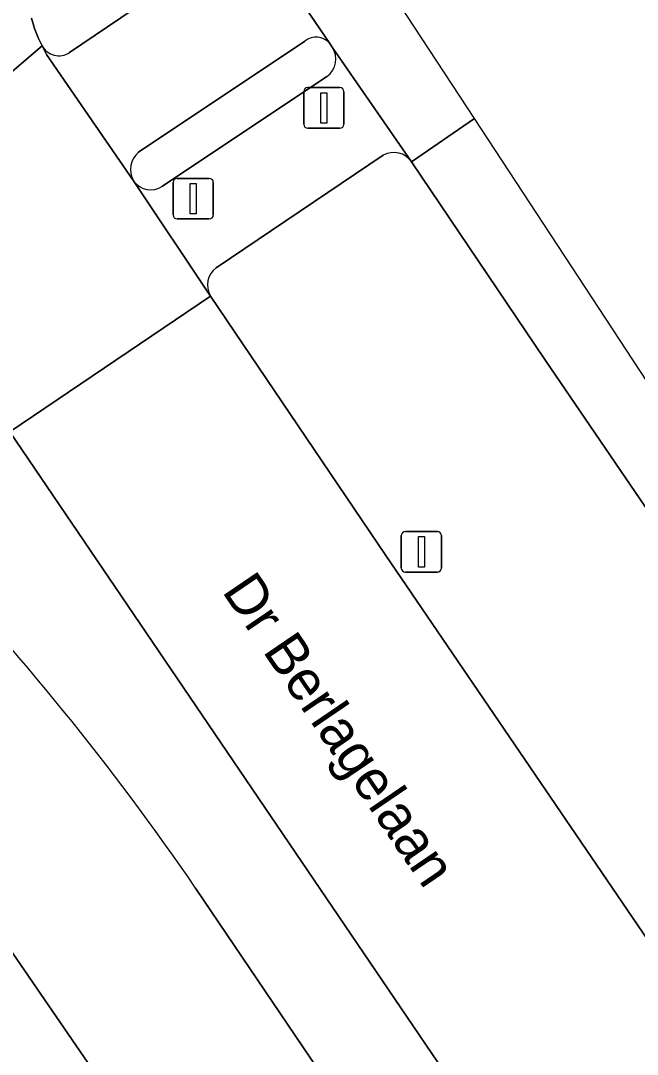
# Model space of a CAD drawing. Extents: x 159664 to 160323, y 385312 to 386115.
# Drawn here: x 160030.14 to 160045.33, y 386073.99 to 386099.47 of the extents above; entities that cross this region are included whole.
import ezdxf

# ---------------------------------------------------------------- set-up
doc = ezdxf.new("R2010")
doc.units = 0
for name, color, linetype in [('IMGEO_Berm_groen', 7, 'Continuous'), ('IMGEO_Fietspad_gesloten', 7, 'Continuous'), ('IMGEO_Fietspad_open', 7, 'Continuous'), ('IMGEO_Openbare_ruimte_label', 7, 'Continuous'), ('IMGEO_Rijbaan_lokaal_gesloten', 7, 'Continuous'), ('IMGEO_Rijbaan_regionaal_gesloten', 7, 'Continuous'), ('IMGEO_Verkeersbordpaal', 7, 'Continuous'), ('IMGEO_Verkeerseiland_open', 7, 'Continuous'), ('IMGEO_Verkeersregelinstallatiepaal', 7, 'Continuous'), ('IMGEO_Voetpad_open', 7, 'Continuous')]:
    doc.layers.add(name, color=color, linetype=linetype)

msp = doc.modelspace()

# ---------------------------------------------------------------- linework, layer by layer
at = {"layer": 'IMGEO_Berm_groen'}
for points in [[(160039.07, 386096.152), (160034.955, 386093.379)], [(160043.049, 386091.114), (160039.768, 386095.991)], [(160034.817, 386092.682), (160039.132, 386086.283), (160062.316, 386052.245)], [(160067.371, 386055.43), (160043.049, 386091.114)], [(160044.543, 386067.628), (160044.411, 386067.889), (160044.244, 386068.152), (160029.871, 386089.335)], [(160034.445, 386078.089), (160039.186, 386071.073), (160041.73, 386066.944), (160043.145, 386064.457)]]:
    msp.add_lwpolyline(points, dxfattribs=at)
for centre, radius, start, end in [((160039.329, 386095.682), 0.537, 35.1325, 118.8902), ((160035.257, 386092.957), 0.519, 125.5857, 212.0158), ((159980.348, 386041.169), 65.494, 34.31282, 43.85142)]:
    msp.add_arc(centre, radius, start, end, dxfattribs=at)
at = {"layer": 'IMGEO_Fietspad_gesloten'}
for points in [[(160019.602, 386088.23), (160021.107, 386086.925), (160023.91, 386084.079), (160027.277, 386080.36), (160034.647, 386069.613), (160036.811, 386066.205), (160038.328, 386063.633), (160039.436, 386061.981), (160045.694, 386052.822), (160114.376, 385951.813), (160120.736, 385942.537), (160142.935, 385909.961), (160144.932, 385911.316), (160142.024, 385915.62), (160129.151, 385934.503)], [(160055.592, 386042.544), (160046.749, 386055.436), (160046.633, 386055.727), (160043.145, 386064.457), (160041.73, 386066.944), (160039.186, 386071.073), (160034.445, 386078.089)]]:
    msp.add_lwpolyline(points, dxfattribs=at)
msp.add_arc((159980.348, 386041.169), 65.494, 34.31282, 43.85142, dxfattribs=at)
at = {"layer": 'IMGEO_Fietspad_open'}
for points in [[(160037.75, 386098.91), (160035.601, 386102.068)], [(160035.435, 386101.466), (160031.338, 386098.682)], [(160030.664, 386098.853), (160030.773, 386098.635), (160032.92, 386095.522)], [(160033.043, 386096.226), (160037.138, 386098.967)]]:
    msp.add_lwpolyline(points, dxfattribs=at)
for centre, radius, start, end in [((160031.079, 386099.075), 0.471, 208.1802, 303.3476), ((160037.413, 386098.61), 0.451, 41.6975, 127.6605), ((160033.379, 386095.805), 0.539, 128.5656, 211.6135)]:
    msp.add_arc(centre, radius, start, end, dxfattribs=at)
at = {"layer": 'IMGEO_Rijbaan_lokaal_gesloten'}
for points in [[(160041.319, 386097.06), (160037.248, 386103.269), (160035.601, 386102.068), (160037.75, 386098.91), (160037.814, 386098.815), (160039.768, 386095.991)], [(160030.664, 386098.853), (160026.025, 386094.878), (160027.906, 386092.175), (160029.871, 386089.335), (160034.817, 386092.682), (160032.92, 386095.522), (160030.773, 386098.635)]]:
    msp.add_lwpolyline(points, close=True, dxfattribs=at)
for points in [[(160058.679, 386070.587), (160041.319, 386097.06), (160039.768, 386095.991), (160043.049, 386091.114), (160067.371, 386055.43)], [(160062.316, 386052.245), (160039.132, 386086.283), (160034.817, 386092.682), (160029.871, 386089.335), (160044.244, 386068.152)]]:
    msp.add_lwpolyline(points, dxfattribs=at)
at = {"layer": 'IMGEO_Rijbaan_regionaal_gesloten'}
msp.add_lwpolyline([(160025.448, 386095.68), (160026.025, 386094.878), (160030.664, 386098.853), (160030.576, 386099.032), (160030.478, 386099.278), (160030.403, 386099.532)], dxfattribs=at)
at = {"layer": 'IMGEO_Verkeersbordpaal'}
for p, q in [((160039.614, 386086.876), (160040.404, 386086.876)), ((160040.404, 386086.876), (160039.614, 386086.876)), ((160039.514, 386085.976), (160039.514, 386086.776)), ((160039.514, 386086.776), (160039.514, 386085.976)), ((160040.504, 386086.776), (160040.504, 386085.976)), ((160040.504, 386085.976), (160040.504, 386086.776)), ((160040.404, 386085.876), (160039.614, 386085.876)), ((160039.614, 386085.876), (160040.404, 386085.876))]:
    msp.add_line(p, q, dxfattribs=at)
msp.add_lwpolyline([(160039.934, 386086.751), (160040.084, 386086.751), (160040.084, 386086.001), (160039.934, 386086.001), (160039.934, 386086.751)], dxfattribs=at)
for centre, start, end in [((160039.614, 386086.776), 90, 180), ((160039.614, 386086.776), 90, 180), ((160040.404, 386086.776), 0, 90), ((160040.404, 386086.776), 360, 90), ((160039.614, 386085.976), 180, 270), ((160039.614, 386085.976), 180, 270), ((160040.404, 386085.976), 270, 0), ((160040.404, 386085.976), 270, 0)]:
    msp.add_arc(centre, 0.1, start, end, dxfattribs=at)
at = {"layer": 'IMGEO_Verkeerseiland_open'}
for points in [[(160031.338, 386098.682), (160035.435, 386101.466)], [(160030.403, 386099.532), (160030.478, 386099.278), (160030.576, 386099.032), (160030.664, 386098.853)], [(160037.138, 386098.967), (160033.043, 386096.226)], [(160037.814, 386098.815), (160037.75, 386098.91)], [(160033.63, 386095.391), (160037.683, 386098.092)]]:
    msp.add_lwpolyline(points, dxfattribs=at)
for centre, radius, start, end in [((160031.079, 386099.075), 0.471, 208.1802, 303.3476), ((160037.413, 386098.61), 0.451, 41.6975, 127.6605), ((160037.365, 386098.523), 0.535, 306.4041, 33.056), ((160033.379, 386095.805), 0.539, 128.5656, 211.6135), ((160033.341, 386095.813), 0.512, 214.698, 304.3941)]:
    msp.add_arc(centre, radius, start, end, dxfattribs=at)
at = {"layer": 'IMGEO_Verkeersregelinstallatiepaal'}
for p, q in [((160037.212, 386097.818), (160038.002, 386097.818)), ((160038.002, 386097.818), (160037.212, 386097.818)), ((160037.112, 386096.918), (160037.112, 386097.718)), ((160037.112, 386097.718), (160037.112, 386096.918)), ((160038.102, 386097.718), (160038.102, 386096.918)), ((160038.102, 386096.918), (160038.102, 386097.718)), ((160038.002, 386096.818), (160037.212, 386096.818)), ((160037.212, 386096.818), (160038.002, 386096.818)), ((160033.993, 386095.582), (160034.783, 386095.582)), ((160034.783, 386095.582), (160033.993, 386095.582)), ((160033.893, 386094.682), (160033.893, 386095.482)), ((160033.893, 386095.482), (160033.893, 386094.682)), ((160034.883, 386095.482), (160034.883, 386094.682)), ((160034.883, 386094.682), (160034.883, 386095.482)), ((160034.783, 386094.582), (160033.993, 386094.582)), ((160033.993, 386094.582), (160034.783, 386094.582))]:
    msp.add_line(p, q, dxfattribs=at)
for points in [[(160037.532, 386097.693), (160037.682, 386097.693), (160037.682, 386096.943), (160037.532, 386096.943), (160037.532, 386097.693)], [(160034.313, 386095.457), (160034.463, 386095.457), (160034.463, 386094.707), (160034.313, 386094.707), (160034.313, 386095.457)]]:
    msp.add_lwpolyline(points, dxfattribs=at)
for centre, start, end in [((160037.212, 386097.718), 90, 180), ((160037.212, 386097.718), 90, 180), ((160038.002, 386097.718), 0, 90), ((160038.002, 386097.718), 360, 90), ((160037.212, 386096.918), 180, 270), ((160037.212, 386096.918), 180, 270), ((160038.002, 386096.918), 270, 0), ((160038.002, 386096.918), 270, 0), ((160033.993, 386095.482), 90, 180), ((160033.993, 386095.482), 90, 180), ((160034.783, 386095.482), 0, 90), ((160034.783, 386095.482), 360, 90), ((160033.993, 386094.682), 180, 270), ((160033.993, 386094.682), 180, 270), ((160034.783, 386094.682), 270, 0), ((160034.783, 386094.682), 270, 0)]:
    msp.add_arc(centre, 0.1, start, end, dxfattribs=at)
at = {"layer": 'IMGEO_Voetpad_open'}
for points in [[(160039.768, 386095.991), (160037.814, 386098.815)], [(160037.683, 386098.092), (160033.63, 386095.391)], [(160034.955, 386093.379), (160039.07, 386096.152)], [(160032.92, 386095.522), (160034.817, 386092.682)], [(160039.436, 386061.981), (160038.328, 386063.633), (160036.811, 386066.205), (160034.647, 386069.613), (160027.277, 386080.36)]]:
    msp.add_lwpolyline(points, dxfattribs=at)
for centre, radius, start, end in [((160037.365, 386098.523), 0.535, 306.4041, 33.056), ((160039.329, 386095.682), 0.537, 35.1325, 118.8902), ((160033.341, 386095.813), 0.512, 214.698, 304.3941), ((160035.257, 386092.957), 0.519, 125.5857, 212.0158)]:
    msp.add_arc(centre, radius, start, end, dxfattribs=at)

# ---------------------------------------------------------------- texts
at = {"layer": 'IMGEO_Openbare_ruimte_label'}
msp.add_text('Dr Berlagelaan', height=1, rotation=304.246, dxfattribs=at).set_placement((160035.079, 386085.405))

doc.saveas('drawing.dxf')
